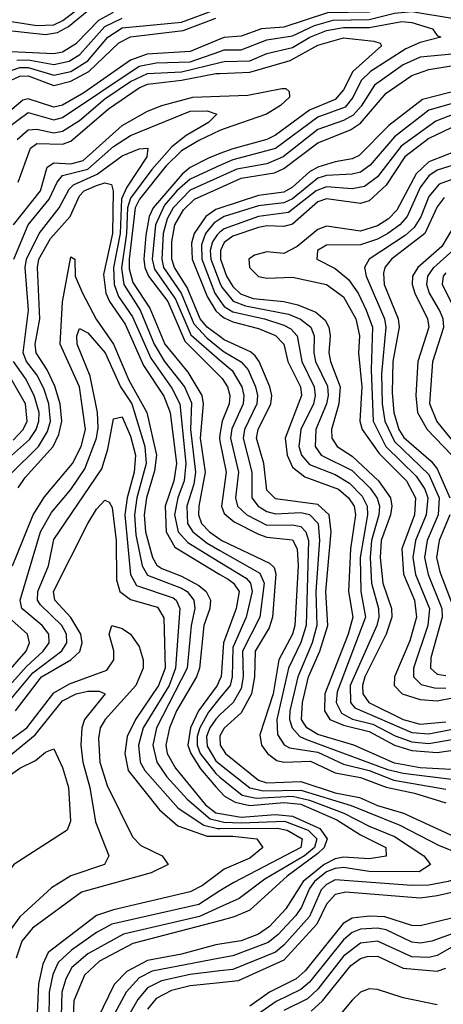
# Model space of a CAD drawing. Header units: inches. Extents: x 501365 to 657855, y 482276 to 547543.
# Tile 910 of 957: x 639530 to 640524, y 486782 to 489091. Entities that reach past the tile are written whole.
import ezdxf

# ---------------------------------------------------------------- set-up
doc = ezdxf.new("R2010")
doc.units = ezdxf.units.IN
doc.header["$MEASUREMENT"] = 0
doc.layers.add('A6438', color=7, linetype='Continuous')
doc.layers.add('A6448', color=7, linetype='Continuous')

msp = doc.modelspace()

# ---------------------------------------------------------------- linework, layer by layer
at = {"layer": 'A6438', "color": 5}
for points, elevation in [([(639470, 489093.3), (639570, 489077.5), (639610, 489079.6), (639630.7, 489089.3), (639710, 489150.5)], 3340), ([(639490, 489067.9), (639590, 489056.9), (639618.4, 489061.6), (639644.3, 489075.7), (639710, 489129.1)], 3320), ([(639510, 488972.2), (639530, 488979.1), (639550, 488979), (639610, 488960.9), (639650, 488969.9), (639690, 488994.6), (639736.7, 489050), (639770, 489072.2), (639910, 489085.5), (639990, 489115.1)], 3240), ([(639510, 489016.7), (639610, 489011.8), (639630, 489015.6), (639663.4, 489036.6), (639715.6, 489090), (639750, 489108.9)], 3280), ([(639510, 488949.4), (639530, 488959.2), (639550, 488959.6), (639610, 488936.8), (639650, 488946.9), (639691.7, 488970), (639762.7, 489037.3), (639790, 489050.9), (639913.8, 489066.2), (639990, 489094.6)], 3220), ([(639523.3, 488996.7), (639550, 488997.2), (639610, 488986.2), (639645.7, 488994.3), (639671.3, 489010), (639730, 489075.6), (639770, 489094.8)], 3260), ([(640000, 489045.4), (639930, 489017), (639829.3, 489010.7), (639790, 488996.4), (639680.3, 488919.7), (639630, 488891.2), (639610, 488886.3), (639550, 488906), (639537.4, 488902.6), (639490, 488862.9)], 3180), ([(639470, 488815.2), (639550, 488874), (639610, 488856.6), (639630, 488861.7), (639810, 488982.3), (639850, 488990.3), (639930, 488992.3), (640000, 489016.9)], 3160), ([(639524, 488810), (639550, 488833.1), (639570, 488834.8), (639610, 488825.9), (639630.1, 488829.9), (639670, 488854.8), (639730, 488906), (639790, 488946.6), (639830, 488965.1), (639910, 488968.8), (640000, 488990.8)], 3140), ([(639525.9, 488710), (639555.4, 488790), (639570, 488800.9), (639630, 488799.5), (639650, 488806.1), (639738.1, 488881.9), (639810, 488931.4), (639830, 488939.8), (639910, 488949.2), (639990, 488964.8), (640000, 488965.2)], 3120), ([(639515.3, 488610), (639578.7, 488690), (639594.2, 488745.8), (639610, 488755.3), (639650, 488753.1), (639678.6, 488761.4), (639770, 488843.2), (639830, 488877), (639863.1, 488890), (639936.2, 488910), (640000, 488912.3)], 3080), ([(639515.9, 488530), (639550, 488610), (639598.6, 488670), (639617.5, 488710), (639630, 488726), (639690, 488741.1), (639750, 488793.9), (639790, 488820), (639930, 488876.8), (639970, 488877.8), (639992.5, 488870), (639973.1, 488850), (639920.3, 488819.7), (639887.1, 488792.9), (639840, 488740), (639790, 488672.9), (639782.9, 488650), (639780.3, 488590), (639768.8, 488508.8), (639774.5, 488470), (639812.5, 488410), (639845.1, 488330), (639870, 488290), (639916.8, 488230), (639933, 488193), (639930.9, 488130), (639942.3, 488030), (639938.3, 488001.6), (639922.3, 487950), (639923.7, 487910), (639936.5, 487890), (639970, 487863.2), (640000, 487846.2)], 3060), ([(640000, 488831.1), (639950, 488808.2), (639910, 488783.5), (639872.5, 488747.5), (639810.7, 488670), (639801.2, 488650), (639786.8, 488530), (639786.8, 488506.8), (639795.3, 488475.3), (639835.1, 488415.1), (639870.4, 488330), (639924.8, 488264.8), (639957.7, 488210), (639960.6, 488190), (639953.5, 488110), (639965.2, 488030), (639950, 487950), (639949.4, 487930), (639956.9, 487910), (639975.6, 487890), (640000, 487872.8)], 3080), ([(639510, 488026.8), (639573.6, 488090), (639594.8, 488125.2), (639601.8, 488150), (639598.4, 488190), (639586.3, 488226.3), (639570, 488258.7), (639545.9, 488290), (639538.1, 488310), (639550.3, 488410), (639542.9, 488510), (639545.5, 488530), (639575.5, 488590), (639622.3, 488650), (639645.9, 488694.1), (639655.8, 488704.2), (639711.3, 488728.7), (639770, 488772.1), (639810, 488788.8), (639830.7, 488790), (639828.4, 488770), (639781.1, 488698.9), (639768.8, 488671.2), (639765.3, 488590), (639749.7, 488510), (639751.2, 488470), (639762, 488442), (639794.5, 488394.5), (639837.4, 488297.4), (639887.1, 488227.1), (639905.7, 488190), (639919.7, 488050), (639915.9, 488010), (639901.4, 487970), (639893.4, 487930), (639901.5, 487890), (639924.8, 487864.8), (640000, 487818.7)], 3040), ([(640000, 488777.2), (639973.2, 488766.8), (639930, 488744.4), (639910.8, 488729.2), (639843.2, 488650), (639833.7, 488630), (639825.8, 488585.8), (639821.1, 488530), (639823.4, 488510), (639832.3, 488490), (639877.8, 488430), (639917.4, 488337.4), (640000, 488255)], 3120), ([(640000, 488749.1), (639930, 488717.5), (639898.5, 488690), (639870, 488656.1), (639848.8, 488610), (639840.9, 488530), (639846.2, 488506.2), (639895.9, 488435.9), (639931.8, 488351.8), (640000, 488292.6)], 3140), ([(639526.4, 487993.6), (639542.4, 488017.6), (639608.2, 488090), (639621.7, 488118.3), (639629, 488150), (639624.6, 488190), (639611.9, 488231.9), (639594.4, 488270), (639568.3, 488310), (639566.4, 488330), (639577.4, 488390), (639571.9, 488510), (639574.7, 488530), (639601.9, 488578.1), (639648, 488630), (639670, 488678.3), (639680.9, 488690), (639710, 488702.7), (639730, 488708.6), (639745, 488705), (639749.2, 488689.2), (639747.9, 488590), (639726.3, 488493.7), (639731.6, 488450), (639740.4, 488430), (639777.2, 488377.2), (639820.5, 488280.5), (639868.3, 488208.3), (639883.2, 488170), (639897.5, 488050), (639891.3, 488010), (639870.9, 487950), (639873.9, 487890), (639893.8, 487853.8), (640000, 487790.3)], 3020), ([(640000, 488723), (639930, 488691.6), (639889.7, 488650), (639875.6, 488624.4), (639866.5, 488590), (639863.3, 488530), (639867.6, 488510), (639909.1, 488450), (639938.3, 488378.3), (639970, 488344), (640000, 488320.2)], 3160), ([(640000, 488348.1), (639970.1, 488370.1), (639953.5, 488390), (639923, 488463), (639893, 488510), (639887.2, 488530), (639887, 488570), (639894.2, 488610), (639914.5, 488645.5), (639939.8, 488670), (640000, 488697)], 3180), ([(640000, 488649.5), (639990, 488646.2), (639966.9, 488630), (639939.5, 488590), (639933.1, 488566.9), (639935, 488530), (639970, 488442.1), (639990, 488408.3), (640000, 488400.1)], 3220), ([(640000, 488623.5), (639985.7, 488614.3), (639966.1, 488590), (639956.4, 488563.6), (639957.1, 488530), (639987.5, 488450), (640000, 488432.6)], 3240), ([(640000, 488592.8), (639993, 488587), (639982.3, 488570), (639977.3, 488550), (639978.6, 488530), (640000, 488474.4)], 3260), ([(639513.2, 487810), (639561.6, 487930), (639587.9, 487972.1), (639654, 488050), (639674.4, 488090), (639684.4, 488130), (639669.8, 488230), (639624.5, 488330), (639630.1, 488429.9), (639650, 488535.2), (639659.3, 488530), (639659.8, 488490), (639677.1, 488450), (639708.9, 488388.9), (639750, 488330.3), (639785.6, 488245.6), (639828.4, 488170), (639850.7, 488070), (639846.6, 488033.4), (639827.2, 487970), (639822.2, 487930), (639825.2, 487890), (639841.2, 487830), (639852.1, 487812.1), (639863.8, 487803.8), (639910, 487785.9), (639950, 487763.8), (639967.7, 487750), (639978, 487730), (639976.1, 487710), (639962.2, 487670), (639952.1, 487570), (639944.8, 487550), (639898.1, 487470), (639881.2, 487430), (639872.8, 487390), (639876.2, 487370), (639895.8, 487335.8), (639965.6, 487250), (639990, 487231), (640000, 487229.3)], 2980), ([(639479.2, 487500.8), (639545.6, 487574.4), (639585.1, 487610), (639598.8, 487630), (639598.3, 487650), (639582.7, 487670), (639535.1, 487710), (639530.8, 487730), (639578.3, 487890), (639604.3, 487935.7), (639650, 487989.5), (639682.3, 488037.7), (639710.3, 488110), (639714.2, 488134.2), (639712.2, 488170), (639694.9, 488254.9), (639664.9, 488330), (639663.6, 488350), (639670, 488366.7), (639690, 488356.7), (639730.7, 488310), (639766.7, 488230), (639793.3, 488190), (639823.7, 488090), (639826.3, 488050), (639804.7, 487970), (639799.5, 487930), (639802.7, 487882.7), (639817.5, 487810), (639830, 487788.4), (639910, 487757.8), (639922.8, 487750), (639938.9, 487730), (639940.6, 487710), (639932.4, 487670), (639922.9, 487570), (639851.1, 487430), (639842.4, 487390), (639851.6, 487350), (639875.4, 487315.4), (639923.1, 487263.1), (639977.1, 487217.1), (640000, 487211.5)], 2960), ([(639514.6, 488105.4), (639538.3, 488130), (639547.1, 488150), (639543.3, 488190), (639485.9, 488290)], 3080), ([(639489.3, 488050.7), (639553.1, 488106.9), (639568.2, 488130), (639574.5, 488150), (639575.3, 488170), (639564, 488210), (639543.7, 488250), (639515.5, 488290)], 3060), ([(639490, 487475), (639560.6, 487559.4), (639628.9, 487611.1), (639640.6, 487630), (639639.5, 487650), (639628.7, 487670), (639578.5, 487718.5), (639571.4, 487730), (639572.7, 487750), (639597.6, 487810), (639610, 487872.4), (639722.4, 488037.6), (639736.4, 488083.6), (639750, 488155.3), (639770, 488159.8), (639790, 488114.8), (639801.6, 488070), (639798.8, 488030), (639781.8, 487970), (639776.9, 487930), (639790, 487789.6), (639804.3, 487764.3), (639890, 487735.3), (639897, 487730), (639905.8, 487710), (639895.7, 487570), (639880.4, 487530), (639819.7, 487430), (639808.8, 487390), (639812.8, 487350), (639823.4, 487330), (639901.9, 487241.9), (639961.7, 487201.7), (639994.2, 487194.2), (640000, 487194.2)], 2940), ([(640000, 488118.5), (639998.6, 488110), (640000, 488103)], 3120), ([(639519.6, 487470), (639580.9, 487550), (639650.2, 487590), (639670.9, 487609.1), (639676.8, 487630), (639673.3, 487650), (639650, 487689), (639612.5, 487730), (639609.4, 487750), (639689.9, 487910), (639710, 487943), (639730, 487964.2), (639739.6, 487959.6), (639747.1, 487947.1), (639756.4, 487870), (639757.2, 487777.2), (639765.1, 487750), (639790, 487731.2), (639853.6, 487713.6), (639868.4, 487688.4), (639871.2, 487570), (639855.8, 487530), (639801.5, 487450), (639781.7, 487410), (639776.9, 487370), (639784.3, 487330), (639858.1, 487238.1), (639900.8, 487200.8), (639970, 487176.2), (640000, 487176.1)], 2920), ([(639470, 487525), (639545.1, 487610), (639552.9, 487630), (639547.9, 487650), (639503.7, 487690)], 2980), ([(639455, 487365), (639546.4, 487430), (639610, 487512.8), (639646.3, 487533.7), (639734.4, 487565.6), (639750.4, 487590), (639750.8, 487610.9), (639739.6, 487650), (639746, 487670), (639770, 487663.3), (639790.1, 487650), (639810, 487620.9), (639819.9, 487590), (639819.8, 487570), (639802.8, 487530), (639730.7, 487450), (639718.6, 487430), (639714.4, 487405.6), (639717.7, 487350), (639734.8, 487294.8), (639794.9, 487174.9), (639814.1, 487154.1), (639864.3, 487130), (639878, 487110), (639838.3, 487090), (639675.1, 487044.9), (639559.9, 486960.1), (639534.6, 486930), (639521.8, 486890)], 2880), ([(640000, 487544.5), (639993.7, 487530), (639949.6, 487470.4), (639930.6, 487430), (639924.7, 487390), (639931.2, 487370), (639954.1, 487334.1), (639990, 487292), (640000, 487281.4)], 3020), ([(639433.8, 487306.2), (639566.4, 487413.6), (639630, 487493.6), (639662, 487510), (639690, 487516), (639716.1, 487516.1), (639730.1, 487510.1), (639681.7, 487450), (639675.4, 487430), (639673.5, 487390), (639677.7, 487350), (639694.5, 487290), (639707.4, 487210), (639739.3, 487130), (639728.9, 487110), (639650, 487083.2), (639604.6, 487055.4), (639530, 486987), (639503.6, 486950)], 2860), ([(640000, 487500.4), (639973.1, 487466.9), (639952.3, 487430), (639946.3, 487410), (639946.7, 487390), (639953.5, 487370), (639990, 487322.9), (640000, 487314.7)], 3040), ([(640000, 487460.5), (639990, 487450.9), (639975.9, 487430), (639968.6, 487410), (639970, 487387.4), (639990, 487352.7), (640000, 487344.8)], 3060), ([(640000, 487411.4), (639999.3, 487410), (640000.1, 487390)], 3080), ([(638790, 486766.2), (638830, 486797.7), (638890, 486857.6), (638971.4, 486888.6), (639003.6, 486916.4), (639090, 487011.8), (639175.8, 487090), (639316.6, 487183.4), (639530, 487335.9), (639566.5, 487353.5), (639590, 487373.6), (639610, 487380.8), (639630, 487337.6), (639644.4, 487290), (639648.8, 487211.2), (639641.4, 487190), (639516.2, 487110), (639485.9, 487070), (639464.1, 486970), (639443.9, 486910), (639425.8, 486814.2), (639398.5, 486741.5)], 2840), ([(640000, 487091.3), (639959.2, 487060.7), (639930, 487045.5), (639750, 487003.4), (639710.1, 486990), (639596.9, 486903.1), (639584.1, 486875.9), (639574, 486830), (639567.5, 486692.5)], 2920), ([(640000, 487047.6), (639950, 487016.3), (639746.3, 486970), (639710, 486950.4), (639651.1, 486908.9), (639620.4, 486879.6), (639607.9, 486852.1), (639599.3, 486810), (639597.7, 486682.3)], 2940), ([(640000, 487009.6), (639952.2, 486987.8), (639773.4, 486946.6), (639690, 486900), (639651.8, 486868.2), (639638.1, 486841.9), (639628.7, 486810), (639624.4, 486670)], 2960), ([(640000, 486978), (639795.4, 486924.6), (639717, 486883), (639682.2, 486850), (639657.2, 486790), (639651.2, 486668.8)], 2980), ([(640000, 486922.9), (639990, 486921.4), (639910, 486899.8), (639830, 486884.8), (639781.4, 486858.6), (639751.9, 486828.1), (639712.2, 486747.8)], 3020), ([(640000, 486889.8), (639840.5, 486859.5), (639810, 486844.3), (639779.9, 486810), (639741.1, 486738.9)], 3040), ([(640000, 486860.2), (639930, 486851.7), (639863, 486837), (639830, 486820.3), (639807, 486793), (639756.3, 486703.7)], 3060), ([(640000, 486832.5), (639930, 486825.2), (639885.9, 486814.1), (639850, 486795.5), (639829.5, 486770.5)], 3080)]:
    msp.add_lwpolyline(points, dxfattribs=dict(at, elevation=elevation))
at = {"layer": 'A6448', "color": 5}
for points, elevation in [([(640550, 489120.9), (640450, 489133.1), (640350, 489109.2), (640252.4, 489107.6), (640150, 489074), (640097.3, 489070), (640050, 489052.4), (640010, 489049.4), (640000, 489045.4)], 3180), ([(640000, 489016.9), (640010, 489020.4), (640050, 489020.3), (640110, 489044.4), (640170, 489053.6), (640221.9, 489078.1), (640265.5, 489090), (640350, 489091.9), (640410, 489106.8), (640450, 489110.8), (640550, 489094)], 3160), ([(640000, 488990.8), (640010, 488993.2), (640070, 488994.6), (640110, 489012.3), (640170, 489026.4), (640211, 489050), (640250, 489065.9), (640290, 489072.9), (640350, 489072.7), (640427, 489087), (640450, 489084.8), (640498.9, 489070), (640510, 489054.3), (640518.7, 489050), (640470, 489037.8), (640436.6, 489023.4), (640353.4, 488970), (640331.5, 488948.5), (640311.5, 488908.5), (640293.5, 488886.5), (640230, 488862.6), (640130, 488788.9), (640030, 488762.7), (640000, 488749.1)], 3140), ([(640000, 488965.2), (640070, 488968), (640164.5, 488995.5), (640230, 489032), (640290, 489048.7), (640361.2, 489041.2), (640376.2, 489036.3), (640379.3, 489030), (640311.8, 488970), (640290, 488926.7), (640270, 488904.3), (640210, 488878.8), (640130, 488820.4), (640110, 488810.4), (640030, 488788.8), (640000, 488777.2)], 3120), ([(640570, 489013), (640470, 489003.1), (640430, 488985.6), (640362.4, 488937.6), (640331.4, 488888.6), (640312.5, 488867.5), (640290, 488854.9), (640230, 488833.5), (640148.3, 488770), (640110, 488753.4), (640039.4, 488740.6), (640000, 488723)], 3160), ([(640000, 488697), (640050, 488719.5), (640128.1, 488731.9), (640150, 488742.2), (640230, 488802.9), (640306.6, 488833.4), (640330, 488849), (640390, 488919.4), (640450, 488960.6), (640490, 488974.3), (640610, 488994.2)], 3180), ([(640000, 488912.3), (640065.3, 488914.7), (640145.1, 488930), (640154.4, 488930), (640162.7, 488922.7), (640163.3, 488910), (640142.2, 488890), (640108.8, 488870), (640010, 488835.7), (640000, 488831.1)], 3080), ([(640570, 488928.5), (640475.6, 488904.4), (640396.7, 488843.3), (640327, 488773), (640310, 488764.8), (640270, 488758.3), (640230, 488745.6), (640210, 488734.7), (640170, 488698.3), (640150, 488686.6), (640090, 488679.3), (640000, 488649.5)], 3220), ([(640690, 488924.2), (640506.4, 488853.6), (640425.1, 488794.9), (640370, 488722.9), (640339.6, 488700.4), (640310, 488694.5), (640250, 488699), (640225.5, 488690), (640161.2, 488638.8), (640090, 488629.6), (640010, 488601.1), (640000, 488592.8)], 3260), ([(640570, 488901.8), (640490, 488878.9), (640410, 488816.9), (640352.8, 488750), (640330, 488734.1), (640310, 488728.8), (640250, 488725.9), (640230, 488719.6), (640170, 488671.2), (640150, 488661.7), (640090, 488654.6), (640010, 488629.8), (640000, 488623.5)], 3240), ([(640610, 488869.6), (640490, 488812.7), (640433.9, 488770), (640390, 488703.1), (640350, 488666.2), (640330, 488660.2), (640250, 488671.1), (640230, 488664.3), (640170, 488611.5), (640150, 488606.2), (640110, 488607.9), (640090, 488604.1), (640030, 488583.6), (640010, 488569.1), (640001.3, 488550), (640001.2, 488530), (640014.9, 488490), (640030, 488465.2), (640048, 488448), (640077.6, 488437.6), (640150, 488430.5), (640182.6, 488422.6), (640225.1, 488405.2), (640246.6, 488386.6), (640255.8, 488370), (640258.9, 488350), (640255.2, 488310), (640259.3, 488290), (640282.4, 488230), (640279, 488190), (640261.7, 488130), (640262.5, 488110), (640275.1, 488090), (640310, 488067.5), (640372, 488010), (640399.9, 487970), (640403.3, 487950), (640400, 487930), (640378.6, 487870), (640376.2, 487830), (640382.5, 487770), (640402.4, 487710), (640403.4, 487690), (640390.1, 487650.1), (640339.7, 487550), (640334.3, 487530), (640335.1, 487510), (640349.4, 487489.4), (640430, 487449.7), (640470, 487438.9), (640530, 487444.6)], 3280), ([(640570, 488789.2), (640490, 488758.1), (640460.5, 488730), (640415.1, 488644.9), (640395.5, 488624.5), (640370, 488607.5), (640330, 488595), (640250, 488607), (640230, 488599.3), (640180.9, 488559.1), (640150, 488543.2), (640110, 488546.7), (640081.1, 488538.9), (640067.8, 488530), (640069.2, 488510), (640090, 488489.3), (640110, 488485.4), (640170, 488487.1), (640250, 488470.3), (640290, 488441.1), (640318.5, 488390), (640327.2, 488350), (640325, 488310), (640333.2, 488230), (640328.6, 488150), (640333.7, 488130), (640373.5, 488073.5), (640437.9, 488010), (640458.6, 487970), (640456.5, 487930), (640426.5, 487850), (640430.9, 487790.9), (640456.3, 487730), (640461.5, 487690), (640445.9, 487634.1), (640409.5, 487550), (640409.2, 487530), (640427.4, 487510), (640470, 487497), (640510, 487493.9), (640590, 487509.5)], 3320), ([(640570, 488757), (640510, 488738.2), (640490, 488725.2), (640470, 488697.7), (640439.7, 488630), (640422, 488610), (640394.4, 488590), (640370, 488576.3), (640330, 488563.6), (640250, 488562.6), (640228.9, 488550), (640227.5, 488530), (640270, 488507.9), (640301.7, 488481.7), (640324, 488450), (640343.4, 488410), (640358.1, 488370), (640354.5, 488270), (640359.3, 488150), (640389.5, 488090), (640460.6, 488020.6), (640480.9, 487990), (640487.6, 487970), (640484.2, 487930), (640459.1, 487870), (640452.4, 487830), (640459.2, 487790), (640491.5, 487710), (640488, 487670), (640454.6, 487570), (640454.1, 487550), (640471.9, 487531.9), (640503.9, 487523.9), (640530, 487523.3)], 3340), ([(640587.6, 488732.4), (640514.4, 488705.6), (640490, 488676.7), (640471.3, 488628.7), (640455.9, 488604.1), (640434.6, 488585.4), (640350.4, 488529.6), (640339.4, 488510), (640343.3, 488490), (640385.9, 488390), (640389.7, 488370), (640379.5, 488260.5), (640380.9, 488190), (640387.2, 488150), (640410, 488101.9), (640490, 488024.3), (640514.6, 487970), (640511.8, 487930), (640486.7, 487870), (640480.3, 487830), (640488.5, 487790), (640520.6, 487710), (640521.2, 487690), (640494.8, 487594.8), (640493.8, 487570), (640510, 487556.3), (640530, 487552.8)], 3360), ([(640526, 488674), (640510, 488652.1), (640480.6, 488590), (640402.6, 488530), (640386.9, 488510), (640383.5, 488496.5), (640385.2, 488470), (640418.5, 488390), (640420.8, 488370), (640406.1, 488290), (640404.2, 488215.8), (640408, 488170), (640420.1, 488130), (640431.6, 488111.6), (640495.9, 488055.9), (640510, 488038.2), (640539.2, 487970)], 3380), ([(640550.3, 488609.7), (640520.9, 488559.1), (640464.7, 488510), (640452, 488490), (640451.1, 488470), (640457.3, 488450), (640487.5, 488390), (640489.9, 488370), (640464.7, 488290), (640459.8, 488210), (640463.5, 488170), (640486.2, 488130), (640544.5, 488070)], 3420), ([(640563.2, 488083.2), (640508.7, 488150), (640492.9, 488190), (640499.5, 488290), (640525.5, 488370), (640523.9, 488390), (640515.5, 488410), (640491.4, 488451.4), (640485.7, 488470), (640487.7, 488490), (640501.7, 488510), (640546.5, 488550)], 3440), ([(640530, 488497.6), (640524.2, 488490), (640521.5, 488470), (640552, 488410)], 3460), ([(640000, 488474.4), (640004, 488464), (640031.1, 488431.1), (640060.2, 488420.2), (640160.9, 488400.9), (640189.3, 488389.3), (640213.5, 488370), (640221.4, 488350), (640220.4, 488310), (640224.4, 488290), (640252, 488232), (640254.1, 488210), (640250.3, 488190), (640225, 488130), (640223.2, 488090), (640237.8, 488070), (640310, 488033.7), (640352.8, 487992.8), (640369.3, 487969.3), (640374.6, 487950), (640372.8, 487930), (640355.5, 487870), (640352.5, 487830), (640355.8, 487770), (640371.9, 487710), (640373.1, 487690), (640368, 487670), (640305.7, 487530), (640306.1, 487490), (640316.9, 487476.9), (640450, 487419.1), (640490, 487416.4), (640590, 487436)], 3260), ([(640000, 488432.6), (640010, 488418.6), (640030, 488406.3), (640104.8, 488390), (640150, 488375.1), (640166.1, 488366.1), (640181, 488350), (640192, 488290), (640220.9, 488230), (640223.4, 488210), (640219.2, 488190), (640189.6, 488130), (640185.3, 488090), (640191, 488070), (640210, 488048.3), (640270, 488024.5), (640304.2, 488004.2), (640333.9, 487973.9), (640345.6, 487950), (640346.1, 487930), (640328.8, 487830), (640330.4, 487750.4), (640341.7, 487690), (640274.7, 487514.7), (640273.1, 487490), (640284.9, 487464.9), (640311, 487451), (640358.8, 487438.8), (640411.3, 487411.3), (640450, 487397.8), (640490, 487393.9), (640590, 487411)], 3240), ([(640000, 488400.1), (640010, 488391.9), (640030, 488382.7), (640090, 488366.8), (640130, 488350.9), (640149.8, 488330), (640159.1, 488290), (640188.7, 488230), (640191.3, 488210), (640153.2, 488110), (640157.9, 488070), (640170, 488042.1), (640199.4, 488019.4), (640278.1, 487990), (640302, 487970), (640314.8, 487950), (640318.3, 487930), (640306.4, 487850), (640301.8, 487750), (640311.5, 487690), (640301, 487650), (640246.1, 487510), (640245.1, 487470), (640258.1, 487450), (640290, 487436.4), (640350, 487421.5), (640409.3, 487389.3), (640450, 487377.1), (640510, 487372.7), (640590, 487384.5)], 3220), ([(640571.3, 487331.3), (640470, 487336.6), (640410, 487347.4), (640314.3, 487390), (640230, 487415), (640203.6, 487430), (640191.1, 487450), (640193.8, 487490), (640207.8, 487550), (640234.3, 487610), (640253.1, 487670), (640248.6, 487750), (640260.7, 487890), (640256.1, 487930), (640230, 487954.4), (640130, 487967.5), (640110, 487988.1), (640103.2, 488050), (640086, 488110), (640089.9, 488130), (640119.4, 488190), (640122, 488210), (640117.2, 488230), (640092.2, 488290), (640082.8, 488302.8), (640071.9, 488311.9), (640010, 488340.8), (640000, 488348.1)], 3180), ([(640000, 488320.2), (640010, 488312.3), (640050, 488288.5), (640065.8, 488270), (640083.2, 488230), (640088.1, 488210), (640086.2, 488190), (640057.8, 488130), (640054.2, 488110), (640074.7, 488030), (640074.7, 487970), (640089.3, 487950), (640110, 487937.6), (640130, 487932), (640190, 487935.2), (640210, 487931.1), (640230.3, 487910), (640233.9, 487870), (640224.9, 487750), (640227.3, 487670), (640216.1, 487630), (640182.6, 487550), (640164.3, 487470), (640163.4, 487450), (640169.3, 487430), (640187.7, 487410), (640202.8, 487402.8), (640392.9, 487332.9), (640430, 487324), (640550, 487308.8)], 3160), ([(640000, 488292.6), (640028.2, 488268.2), (640051.4, 488230), (640056, 488210), (640054.2, 488190), (640028, 488132), (640024.8, 488110), (640043.2, 488030), (640036.2, 487970), (640041.3, 487950), (640062.8, 487930), (640110, 487905.9), (640170, 487906.6), (640190, 487902.4), (640201.8, 487890), (640207.6, 487870), (640202.1, 487670), (640189.7, 487630.3), (640160.9, 487570), (640133.3, 487450), (640135, 487415), (640150.4, 487390.4), (640163.4, 487383.4), (640230, 487372.9), (640290, 487345.1), (640350, 487330), (640407.9, 487307.9), (640530, 487286.3)], 3140), ([(640000, 488255), (640005, 488250), (640017.8, 488230), (640023.1, 488210), (640021.2, 488190), (640005.2, 488150), (640000, 488118.5)], 3120), ([(640000, 488103), (640014.6, 488030), (640003.6, 487950), (640010, 487933.2), (640033.6, 487913.6), (640090, 487884.4), (640110, 487877.7), (640170, 487871.3), (640181.2, 487850), (640183.6, 487810), (640175.9, 487670), (640170, 487649.9), (640138.2, 487590), (640124.6, 487510), (640093.8, 487413.8), (640097.2, 487390), (640111.5, 487370), (640133.6, 487353.6), (640150, 487349.6), (640212.5, 487352.5), (640270, 487325.1), (640330, 487314), (640390, 487290.8), (640456.8, 487276.8), (640530, 487254.2)], 3120), ([(640539.6, 487930), (640514.3, 487870), (640508.3, 487830), (640516, 487796), (640549.2, 487710)], 3380), ([(640000, 487872.8), (640004, 487870), (640116.5, 487816.5), (640126.8, 487806.8), (640131.4, 487791.4), (640123.2, 487690), (640115.3, 487664.8), (640082.7, 487610), (640080.7, 487550), (640074, 487510), (640050, 487465.7), (640010, 487429.6), (640000, 487411.4)], 3080), ([(640000, 487846.2), (640093.3, 487793.3), (640103.6, 487770), (640093.4, 487690), (640053.2, 487610), (640054.4, 487550), (640050, 487522.7), (640030.8, 487490), (640000, 487460.5)], 3060), ([(640000, 487818.7), (640061.2, 487781.2), (640071.9, 487770), (640075.9, 487750), (640061.6, 487690), (640030, 487619.1), (640028.4, 487550), (640023.8, 487530), (640000, 487500.4)], 3040), ([(640000, 487790.3), (640019, 487779), (640032, 487770), (640044.9, 487750), (640037.9, 487710), (640008, 487630), (640002.4, 487550), (640000, 487544.5)], 3020), ([(640000.1, 487390), (640012.9, 487370), (640090, 487307.6), (640110, 487301.4), (640190, 487304.5), (640270, 487277.5), (640327.2, 487267.2), (640370, 487247.8), (640430.8, 487230), (640570, 487165.8), (640670, 487137.3), (640686.3, 487130), (640708.8, 487110), (640697.8, 487090), (640590, 487054.6), (640510, 487035.9), (640470, 487030.7), (640295.5, 487044.5), (640270, 487039.3), (640250, 487016.7), (640227.6, 486970), (640150, 486885.2), (640043, 486837), (640000, 486832.5)], 3080), ([(640000, 487344.8), (640070, 487289.6), (640102.5, 487282.5), (640190, 487284.5), (640308.1, 487248.1), (640422.1, 487202.1), (640514.2, 487154.1), (640626.3, 487110), (640599.8, 487090), (640535.4, 487070), (640490, 487061.3), (640450, 487060.4), (640270, 487073.5), (640250, 487063.2), (640237.4, 487050), (640210, 486988), (640150, 486920.5), (640130, 486904.5), (640030, 486863.8), (640000, 486860.2)], 3060), ([(640000, 487314.7), (640052.2, 487272.2), (640085.2, 487265.2), (640170, 487270.2), (640210, 487260.6), (640290.9, 487230), (640350, 487199.6), (640410, 487175.8), (640478.5, 487130), (640493.8, 487110), (640467.2, 487092.8), (640350, 487093.4), (640290, 487102.5), (640270, 487100.5), (640250, 487092.2), (640222.1, 487070), (640210, 487053.7), (640191.6, 487010), (640178, 486990), (640135.5, 486944.5), (640113, 486927), (640030, 486895.5), (640000, 486889.8)], 3040), ([(640000, 487281.4), (640010.7, 487270), (640035.6, 487255.6), (640070, 487248.2), (640150, 487255.2), (640190, 487250.9), (640274.3, 487214.3), (640330, 487179), (640389.1, 487150), (640390.4, 487129.6), (640350, 487122.8), (640290, 487127.1), (640270, 487123.1), (640244.4, 487110), (640195.5, 487070), (640154.6, 487005.4), (640115.9, 486964.1), (640090, 486946.3), (640050, 486930.4), (640000, 486922.9)], 3020), ([(640000, 487229.3), (640050, 487220.8), (640130, 487226.8), (640170, 487222.9), (640234.2, 487194.2), (640251.9, 487170), (640244.9, 487150), (640230, 487135.5), (640157.4, 487082.6), (640070, 487002.7), (640033.3, 486986.7), (640000, 486978)], 2980), ([(640000, 487211.5), (640009.2, 487209.2), (640050, 487207.8), (640151.2, 487211.2), (640207, 487190), (640227.6, 487170), (640222, 487150), (640198, 487130), (640105, 487075), (640044.7, 487030), (640000, 487009.6)], 2960), ([(640000, 487194.2), (640134.7, 487194.7), (640157.9, 487190), (640192.6, 487170), (640189.4, 487150), (640032.2, 487067.8), (640000, 487047.6)], 2940), ([(640000, 487176.1), (640030, 487176), (640086.6, 487170), (640100.7, 487150), (640070, 487124.3), (640010, 487098.8), (640000, 487091.3)], 2920), ([(640590, 486994.6), (640470, 486965.9), (640450, 486966.6), (640386.8, 486986.8), (640350, 486988.6), (640310, 486984), (640288.8, 486971.2), (640199.6, 486860.4), (640178.8, 486841.2), (640116.6, 486810), (640070, 486777.6)], 3120), ([(640610, 486970.4), (640497.3, 486930), (640470, 486924.9), (640450, 486927.8), (640390, 486956.5), (640370, 486960.6), (640330, 486958.3), (640310, 486950.5), (640290, 486932.9), (640210, 486833.5), (640190, 486816.5), (640131.7, 486788.3), (640070, 486745.7)], 3140), ([(640550, 486918.9), (640510, 486896.2), (640490, 486891.5), (640450, 486893.4), (640370, 486929.8), (640330, 486925.4), (640290, 486894.9), (640230, 486817.2), (640205.5, 486794.5), (640150, 486767.6)], 3160), ([(640213.9, 486766.1), (640240.5, 486790), (640307.1, 486872.9), (640330, 486889.4), (640345.7, 486894.3), (640370, 486894.8), (640430, 486866.2), (640510, 486859.9), (640530, 486866.2)], 3180), ([(640510, 486780.8), (640430, 486797.1), (640370, 486816.5), (640350, 486818.1), (640330, 486810.2), (640310, 486791.9), (640250, 486719.9)], 3220)]:
    msp.add_lwpolyline(points, dxfattribs=dict(at, elevation=elevation))

doc.saveas('drawing.dxf')
